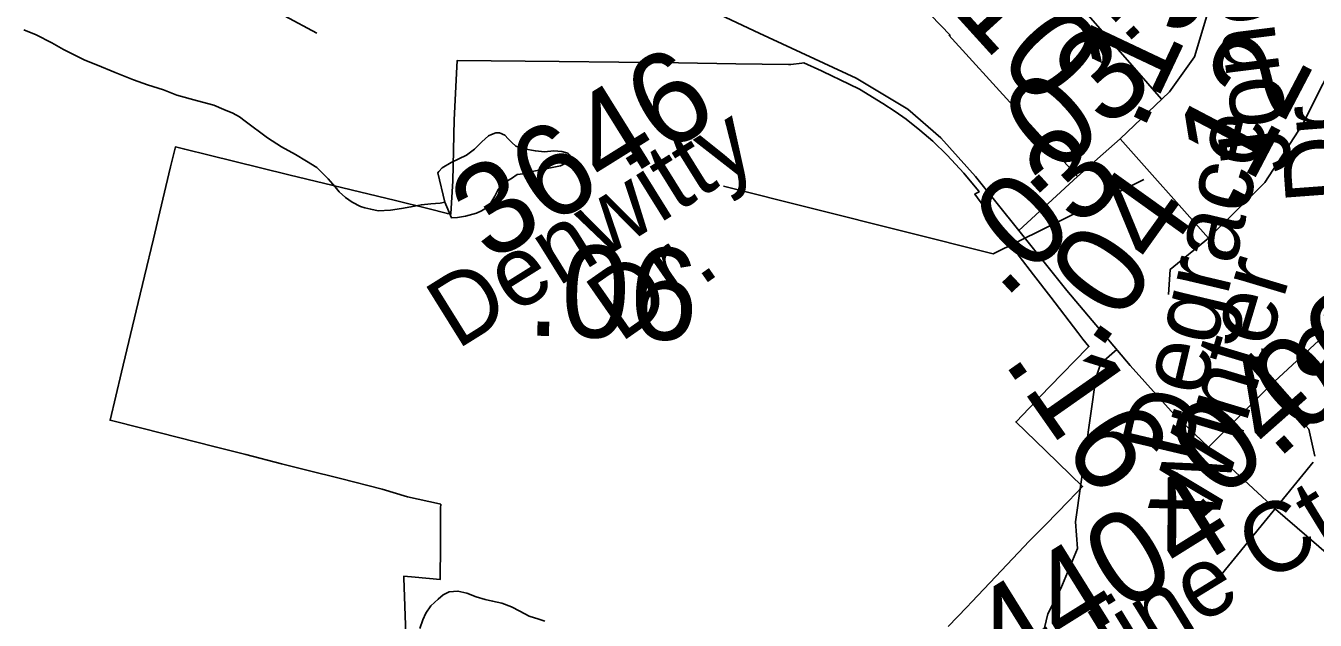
# Model space of a CAD drawing. Extents: x 2001466 to 31450019, y -30647475 to 847247.
# Drawn here: x 2153242 to 2156754, y 801097 to 802715 of the extents above; entities that cross this region are included whole.
import ezdxf

# ---------------------------------------------------------------- set-up
doc = ezdxf.new("R2010")
doc.units = 0
for name, color, linetype in [('Exist Boundary Political City Limit New', 7, 'Continuous'), ('Exist Hydrographic Misc Water Feature', 7, 'Continuous'), ('Exist Road Non-System Type 51', 7, 'Continuous'), ('Exist Road Non-System Type 51 Label', 7, 'Continuous'), ('Exist Road Secondary Mileage Hundredths English Label', 7, 'Continuous'), ('Exist Road Secondary Type 51 Attributed', 7, 'Continuous'), ('Exist Road Secondary Type 51 Label', 7, 'Continuous'), ('Exist Road Secondary Type 51 Number Label', 7, 'Continuous'), ('Map Preparation Boundary City Limit Buffer Line', 7, 'Continuous')]:
    doc.layers.add(name, color=color, linetype=linetype)

msp = doc.modelspace()

# ---------------------------------------------------------------- linework, layer by layer
at = {"layer": 'Exist Boundary Political City Limit New'}
for points in [[(2155176, 802610.8), (2155020, 802614.2), (2154695.5, 802617.3), (2154417.2, 802619.9), (2154416.5, 802603.1), (2154408.8, 802458.5), (2154405.2, 802293), (2154400.2, 802202.9), (2154390.8, 802203.5), (2154337.5, 802217.4), (2154249.8, 802238.9), (2153958.5, 802309.2), (2153881.8, 802328), (2153742, 802362.2), (2153675.2, 802378.6), (2153649.8, 802384.9), (2153636.8, 802330.9), (2153607.5, 802208.4), (2153590, 802135.4), (2153565.8, 802033.6), (2153548.5, 801961.8), (2153517.8, 801832.8), (2153503.2, 801772.1), (2153472, 801641.4), (2153562.2, 801618.6), (2153655.2, 801595.1), (2153758, 801569), (2153841.8, 801547.8), (2153939, 801523.1), (2154007.5, 801505.8), (2154099.2, 801482.6), (2154213.5, 801453.6), (2154282.2, 801433.3), (2154369, 801413.8), (2154372.8, 801412.9), (2154372.2, 801402.2), (2154372, 801336.2), (2154371.8, 801292.1), (2154371.2, 801216.9), (2154371.2, 801208.1), (2154303, 801214), (2154271.8, 801216.8), (2154272, 801212.7), (2154277.5, 801058.5)], [(2155754.8, 801080.2), (2155805.2, 801133.2), (2155818.8, 801147.6), (2155884.2, 801216.2), (2155961.2, 801297.2), (2155975.5, 801311.9), (2156020.5, 801357.9), (2156082, 801421), (2156121, 801460.9), (2156021, 801557.8), (2155939, 801636.9), (2155939.5, 801637.3), (2156029.2, 801730.3), (2156032, 801733.1), (2156134, 801838.6), (2156138, 801841.8), (2156121.8, 801862.2), (2156107.5, 801880.1), (2156034, 801975.9), (2155987.5, 802036.6), (2155948.5, 802087.4), (2155891.2, 802169.8), (2155827, 802256.9), (2155832, 802259.4), (2155838.8, 802262.8), (2155837, 802265.2), (2155797, 802313.2), (2155751.8, 802362.4), (2155712.8, 802400.5), (2155677.8, 802430.3), (2155640, 802460.6), (2155610, 802481.6), (2155577.2, 802503.2), (2155513, 802541.9), (2155485.5, 802555.9), (2155413.2, 802590.6), (2155409.5, 802592.4), (2155361.8, 802614), (2155356.2, 802613.3), (2155325.8, 802609.4), (2155320.2, 802609.4), (2155176, 802610.8)]]:
    msp.add_lwpolyline(points, dxfattribs=at)
at = {"layer": 'Exist Hydrographic Misc Water Feature'}
for points in [[(2154383.8, 802234.4), (2154371.5, 802232.2), (2154345.7, 802230.1), (2154319.8, 802227.9), (2154291.5, 802222), (2154265.9, 802217.8), (2154235.8, 802213.4), (2154201.9, 802211.2), (2154181.8, 802215.5), (2154165.8, 802219.1), (2154153.7, 802223), (2154131.4, 802234.9), (2154113.6, 802247), (2154095.7, 802262.6), (2154085.3, 802276.7), (2154065.6, 802298.4), (2154051.2, 802312.3), (2154034.8, 802328.6), (2154007.1, 802346.2), (2153977, 802364.1), (2153939.1, 802385.7), (2153900.9, 802409.7), (2153840.4, 802455.4), (2153824.2, 802467.2), (2153806.4, 802477.2), (2153782, 802486.9), (2153754.3, 802498.9), (2153710.2, 802510.4), (2153653.8, 802526.2), (2153617.9, 802540.2), (2153573.9, 802553.7), (2153535.7, 802567.6), (2153485.9, 802587.3), (2153437.9, 802607.2), (2153403.7, 802620.9), (2153375.6, 802634.4), (2153345.6, 802650.3), (2153313.2, 802668.2), (2153271, 802690), (2153237.2, 802703.7)], [(2154383.8, 802234.4), (2154364.7, 802314.4), (2154367.2, 802318.1), (2154376.8, 802328.4), (2154400.8, 802342.6), (2154442.9, 802362.6), (2154464.8, 802378.8), (2154484.7, 802398.9), (2154502.5, 802414.8), (2154510.5, 802418.9), (2154522.6, 802423.1), (2154532.5, 802423.3), (2154546.8, 802417.1), (2154556.7, 802407.1), (2154566.5, 802397.5), (2154576.8, 802387.4), (2154598.7, 802379.6), (2154630.5, 802374), (2154654.9, 802371.9), (2154680.7, 802374.1), (2154702.9, 802372.4), (2154718.9, 802368.3), (2154724.6, 802362.2), (2154726.7, 802354.2), (2154724.8, 802350.4), (2154716.6, 802342.3), (2154698.8, 802334), (2154662.9, 802326.1), (2154621.3, 802317.8), (2154597.3, 802311.7), (2154581.1, 802309.6), (2154565.1, 802299.5), (2154547.2, 802289.2), (2154539.4, 802281.1), (2154529.4, 802269.2), (2154519.6, 802251.2), (2154509.3, 802233.3), (2154497.6, 802219.2), (2154483.5, 802210.8), (2154469.7, 802204.8), (2154440, 802196.7), (2154418.1, 802192.7), (2154401.9, 802192.4), (2154383.8, 802234.4)], [(2154315.9, 801074.3), (2154323.7, 801098.2), (2154331.9, 801116.5), (2154345.9, 801136.7), (2154365.4, 801154.4), (2154379.3, 801166.5), (2154395.5, 801174.6), (2154419.3, 801176.7), (2154443.5, 801171), (2154469.3, 801161), (2154493.5, 801153.3), (2154513.8, 801149.4), (2154539.4, 801143.5), (2154565.5, 801133.9), (2154587.8, 801122), (2154613.9, 801107.9), (2154639.9, 801100.3), (2154655.9, 801094.3)]]:
    msp.add_lwpolyline(points, dxfattribs=at)
at = {"layer": 'Exist Road Non-System Type 51'}
for points in [[(2156336.2, 802514.8), (2155981.9, 802921.1), (2155879, 803101.3), (2155828.5, 803252.6)], [(2153777.4, 803010.2), (2153758.3, 802912.5), (2153739.3, 802846.3), (2153730.3, 802796.9), (2153752.7, 802777.9), (2153836.8, 802765.5), (2153946.7, 802741.5), (2154035.3, 802694.4)], [(2156213.7, 801833.7), (2156179.8, 801804.1), (2156169.7, 801794), (2156157.1, 801756.2)], [(2156157.1, 801756.2), (2156101.7, 801365.3), (2156106.7, 801292.2), (2156061.4, 801183.8), (2156026.6, 801114.4), (2155963.6, 800852.2), (2155920.8, 800748.8), (2155898.1, 800703.4), (2155857.8, 800670.7), (2155820, 800658), (2155757, 800665.6), (2155678.9, 800675.7), (2155580.6, 800660.6), (2155474.4, 800616.7), (2155468.3, 800614.9), (2155416.8, 800554.7), (2155393.4, 800412.7), (2155370.4, 800371.3), (2155315.2, 800322.7), (2155271, 800311.8), (2155237.9, 800307.6), (2155137.1, 800300), (2154824.1, 800109.1)]]:
    msp.add_lwpolyline(points, dxfattribs=at)
at = {"layer": 'Exist Road Secondary Type 51 Attributed'}
for points in [[(2154425, 803072.5), (2154737.9, 802931.5), (2155240, 802694.9), (2155503.8, 802572), (2155644.8, 802487.5), (2155734.8, 802409.6), (2155829.6, 802305), (2155947.6, 802157.8)], [(2156223.5, 802407.2), (2156357.3, 802534.9), (2156425.3, 802629.8), (2156483.7, 802824.5), (2156512.9, 803031.3)], [(2156106.8, 802305), (2155756.7, 802689.4)], [(2156831.4, 802667.5), (2156719.5, 802446.1), (2156617.4, 802288), (2156464.2, 802137.1)], [(2156106.8, 802305), (2156223.5, 802407.2)], [(2156223.5, 802407.2), (2156464.2, 802137.1)], [(2155947.6, 802157.8), (2156106.8, 802305)], [(2155947.6, 802157.8), (2156077.6, 801994.8), (2156250.3, 801790.4), (2156370.6, 801657.2), (2156464.2, 801568.3)], [(2156464.2, 802137.1), (2156359.7, 802051.9), (2156354.8, 801983.8)], [(2156632, 801736.2), (2156872.7, 801957.7)], [(2156464.2, 801568.3), (2156632, 801736.2)], [(2156632, 801736.2), (2156736.6, 801617), (2156753.6, 801544)], [(2156464.2, 801568.3), (2156646.6, 801399.2), (2156994.3, 801100), (2157312.8, 800834.7), (2157729.8, 800477.7), (2157768.3, 800440.3)]]:
    msp.add_lwpolyline(points, dxfattribs=at)
at = {"layer": 'Exist Road Secondary Type 51 Number Label'}
msp.add_line((2156748.5, 801527.4), (2156489.7, 801210.5), dxfattribs=at)
for points in [[(2155761.4, 802688.2), (2155375.7, 803086.1), (2155381.8, 803202.4)], [(2156287.9, 802296.4), (2155877.7, 802094.4), (2155143, 802278)]]:
    msp.add_lwpolyline(points, dxfattribs=at)
at = {"layer": 'Map Preparation Boundary City Limit Buffer Line'}
for points in [[(2155176, 802610.8), (2155020, 802614.2), (2154695.5, 802617.3), (2154417.2, 802619.9), (2154416.5, 802603.1), (2154408.8, 802458.5), (2154405.2, 802293), (2154400.2, 802202.9), (2154390.8, 802203.5), (2154337.5, 802217.4), (2154249.8, 802238.9), (2153958.5, 802309.2), (2153881.8, 802328), (2153742, 802362.2), (2153675.2, 802378.6), (2153649.8, 802384.9), (2153636.8, 802330.9), (2153607.5, 802208.4), (2153590, 802135.4), (2153565.8, 802033.6), (2153548.5, 801961.8), (2153517.8, 801832.8), (2153503.2, 801772.1), (2153472, 801641.4), (2153562.2, 801618.6), (2153655.2, 801595.1), (2153758, 801569), (2153841.8, 801547.8), (2153939, 801523.1), (2154007.5, 801505.8), (2154099.2, 801482.6), (2154213.5, 801453.6), (2154282.2, 801433.3), (2154369, 801413.8), (2154372.8, 801412.9), (2154372.2, 801402.2), (2154372, 801336.2), (2154371.8, 801292.1), (2154371.2, 801216.9), (2154371.2, 801208.1), (2154303, 801214), (2154271.8, 801216.8), (2154272, 801212.7), (2154277.5, 801058.5)], [(2155754.8, 801080.2), (2155805.2, 801133.2), (2155818.8, 801147.6), (2155884.2, 801216.2), (2155961.2, 801297.2), (2155975.5, 801311.9), (2156020.5, 801357.9), (2156082, 801421), (2156121, 801460.9), (2156021, 801557.8), (2155939, 801636.9), (2155939.5, 801637.3), (2156029.2, 801730.3), (2156032, 801733.1), (2156134, 801838.6), (2156138, 801841.8), (2156121.8, 801862.2), (2156107.5, 801880.1), (2156034, 801975.9), (2155987.5, 802036.6), (2155948.5, 802087.4), (2155891.2, 802169.8), (2155827, 802256.9), (2155832, 802259.4), (2155838.8, 802262.8), (2155837, 802265.2), (2155797, 802313.2), (2155751.8, 802362.4), (2155712.8, 802400.5), (2155677.8, 802430.3), (2155640, 802460.6), (2155610, 802481.6), (2155577.2, 802503.2), (2155513, 802541.9), (2155485.5, 802555.9), (2155413.2, 802590.6), (2155409.5, 802592.4), (2155361.8, 802614), (2155356.2, 802613.3), (2155325.8, 802609.4), (2155320.2, 802609.4), (2155176, 802610.8)]]:
    msp.add_lwpolyline(points, dxfattribs=at)

# ---------------------------------------------------------------- texts
at = {"layer": 'Exist Road Non-System Type 51 Label'}
msp.add_text('Rd.', height=190, rotation=312.6575, dxfattribs=at).set_placement((2156002.4, 802951.1))
at = {"layer": 'Exist Road Secondary Mileage Hundredths English Label'}
for s, rotation, p in [('.13', 64.7154, (2156282.6, 802423.2)), ('.10', 312.2474, (2155696.7, 802829.2)), ('.03', 42.4073, (2155982.1, 802240)), ('.12', 62.3166, (2156537.5, 802198)), ('.03', 43.1915, (2155905.8, 801967.9)), ('.04', 54.4151, (2156164.6, 801826.1)), ('.06', 358.2033, (2154604.8, 801872.3)), ('.06', 41.3166, (2156648.7, 801530.4)), ('.16', 305.0347, (2155901.6, 801802.4)), ('.04', 41.4331, (2156428.7, 801357.7))]:
    msp.add_text(s, height=250, rotation=rotation, dxfattribs=at).set_placement(p)
at = {"layer": 'Exist Road Secondary Type 51 Label'}
for s, rotation, p in [('Jones', 97.1085, (2156692.1, 802320.6)), ('Dr.', 94.2346, (2156864.9, 802240.4)), ('Degrace', 76.7043, (2156408.1, 801523.4)), ('Denwitty', 31.9513, (2154416.7, 801831.9)), ('Spring', 75.6419, (2156872.4, 801709.9)), ('Dr.', 34.9225, (2154861.3, 801850.4)), ('Winter', 73.2347, (2156480.3, 801347.1)), ('Cloud Nine Ct.', 31.5386, (2155487.6, 800499.4))]:
    msp.add_text(s, height=190, rotation=rotation, dxfattribs=at).set_placement(p)
at = {"layer": 'Exist Road Secondary Type 51 Number Label'}
for s, p in [('3646', (2154506.3, 802067)), ('4404', (2155915.1, 800917.8))]:
    msp.add_text(s, height=250, rotation=31.918, dxfattribs=at).set_placement(p)

doc.saveas('drawing.dxf')
